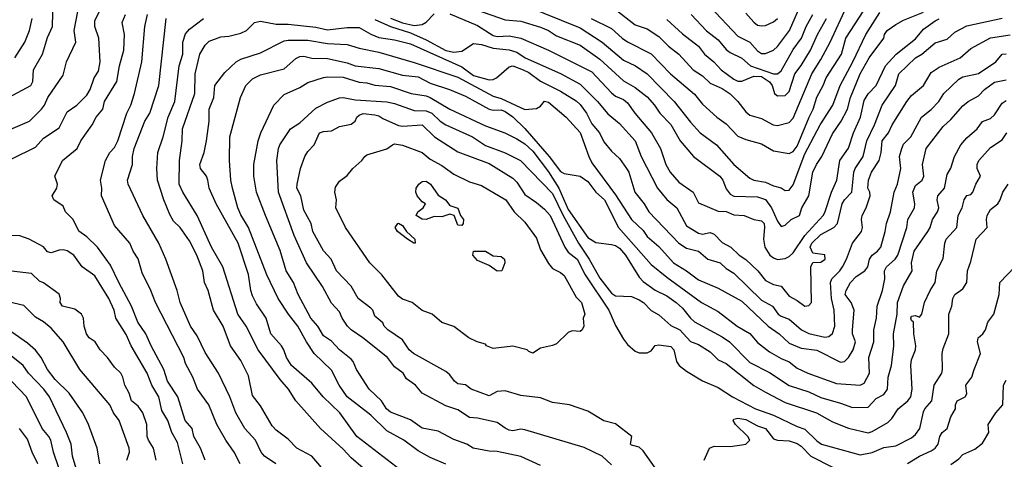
# Model space of a CAD drawing. Header units: metres. Extents: x -46681 to -43747, y -240911 to -237677.
# Tile 726 of 1056: x -46148 to -46023, y -238038 to -237983. Entities that reach past the tile are written whole.
import ezdxf

# ---------------------------------------------------------------- set-up
doc = ezdxf.new("R2010")
doc.units = ezdxf.units.M
doc.layers.add('CONTOUR_INDEX', color=1, linetype='Continuous')
doc.layers.add('CONTOUR_INTER', color=3, linetype='Continuous')

msp = doc.modelspace()

# ---------------------------------------------------------------- linework, layer by layer
at = {"layer": 'CONTOUR_INDEX'}
for points, elevation in [([(-46150.1, -237996.92), (-46146.85, -237995.52), (-46145.32, -237994.02), (-46144.94, -237993.52), (-46144.53, -237992.52), (-46142.6, -237989.68), (-46142.16, -237988.02), (-46140.99, -237985.52), (-46141.21, -237984.02), (-46140.54, -237980.52)], 95), ([(-46072.6, -237981.35), (-46070.1, -237983.31), (-46068.6, -237983.83), (-46067.1, -237984.8), (-46065.88, -237986.02), (-46064.59, -237987.02), (-46062.79, -237989.02), (-46061.6, -237989.8), (-46060.6, -237990.7), (-46059.1, -237991.39), (-46058.1, -237992.08), (-46057.11, -237993.02), (-46056.1, -237994.34), (-46055.6, -237994.76), (-46054.1, -237995.21), (-46052.62, -237996.02), (-46052.1, -237996.07), (-46050.6, -237995.69), (-46050.1, -237995.17), (-46047.74, -237989.52), (-46046.6, -237987.71), (-46045.41, -237985.52), (-46043.32, -237981.02)], 95), ([(-46109.1, -238040.37), (-46111.1, -238038.04), (-46112.97, -238037.02), (-46114.1, -238035.89), (-46115.6, -238034.72), (-46116.1, -238034.18), (-46117.6, -238031.66), (-46118.6, -238030.34), (-46119.1, -238027.82), (-46120.1, -238025.89), (-46121.38, -238024.02), (-46122.31, -238021.52), (-46123.56, -238019.52), (-46124.23, -238017.02), (-46124.69, -238016.02), (-46124.91, -238014.52), (-46125.67, -238012.52), (-46126.6, -238010.7), (-46127.77, -238009.02), (-46128.6, -238008.21), (-46129.1, -238007.37), (-46129.86, -238005.52), (-46130.63, -238003.02), (-46130.72, -238001.52), (-46130.62, -237999.52), (-46129.91, -237997.52), (-46129.27, -237995.02), (-46128.45, -237993.02), (-46127.88, -237988.52), (-46127.45, -237987.02), (-46127.44, -237985.52), (-46127.1, -237984.45), (-46126.6, -237983.87), (-46124.81, -237982.52)], 100), ([(-46103.1, -237982.64), (-46101.1, -237983.52), (-46098.6, -237984.34), (-46096.6, -237985.21), (-46094.1, -237986.56), (-46093.1, -237986.78), (-46092.1, -237986.66), (-46090.6, -237985.69), (-46089.6, -237985.79), (-46088.1, -237986.28), (-46086.1, -237986.5), (-46085.1, -237986.77), (-46084.06, -237987.52), (-46079.6, -237989.49), (-46077.1, -237990.84), (-46074.87, -237993.02), (-46073.6, -237994.6), (-46072.1, -237995.81), (-46070.1, -237998.02), (-46069.34, -238000.02), (-46067.27, -238004.02), (-46066.1, -238005.46), (-46064.83, -238006.52), (-46063.6, -238008.8), (-46062.1, -238009.75), (-46061.6, -238009.86), (-46060.6, -238009.65), (-46060.1, -238009.85), (-46059.1, -238010.94), (-46058, -238011.52), (-46056.93, -238012.52), (-46056.1, -238013.09), (-46054.58, -238014.52), (-46053.6, -238015.74), (-46052.6, -238016.24), (-46051.6, -238016.47), (-46050.6, -238017.75), (-46049.6, -238018.27), (-46048.6, -238019), (-46048.1, -238018.92), (-46047.77, -238018.52), (-46047.88, -238014.02), (-46047.6, -238013.48), (-46046.6, -238013.41), (-46046.03, -238013.02), (-46046.1, -238012.51), (-46047.6, -238012.26), (-46047.93, -238011.52), (-46047.75, -238011.02), (-46046.6, -238009.93), (-46044.96, -238009.02), (-46044.5, -238008.52), (-46043.91, -238006.02), (-46043.59, -238005.52), (-46042.65, -238004.52), (-46042.42, -238002.02), (-46042.26, -238001.52), (-46041.24, -238000.02), (-46040.76, -237998.02), (-46039.81, -237996.02), (-46038.83, -237993.52), (-46037.15, -237991.02), (-46036.71, -237989.52), (-46034.61, -237987.52), (-46033.78, -237987.02), (-46032.1, -237985.61), (-46030.6, -237985.15), (-46029.6, -237984.26), (-46028.1, -237983.43), (-46023.6, -237982.47)], 100), ([(-46073.1, -238039.13), (-46074.31, -238038.02), (-46076.6, -238036.91), (-46084.1, -238034.69), (-46084.6, -238034.61), (-46085.6, -238034.8), (-46086.1, -238034.72), (-46086.6, -238034.49), (-46087.6, -238033.74), (-46090.1, -238033.21), (-46091.1, -238033.12), (-46092.6, -238032.15), (-46094.1, -238031.66), (-46097.1, -238030.04), (-46097.97, -238029.02), (-46099.1, -238028.2), (-46099.52, -238027.52), (-46100.6, -238026.68), (-46101.48, -238025.52), (-46104.61, -238023.02), (-46106.09, -238022.02), (-46106.55, -238021.52), (-46107.23, -238020.52), (-46107.6, -238019.73), (-46108.6, -238018.64), (-46109.75, -238016.52), (-46111.75, -238013.52), (-46113.32, -238010.02), (-46115.33, -238004.52), (-46115.52, -238000.52), (-46115.32, -237999.02), (-46115.13, -237998.52), (-46113.79, -237996.52), (-46112.6, -237995.74), (-46110.6, -237993.9), (-46109.1, -237993.13), (-46107.6, -237992.57), (-46107.1, -237992.55), (-46105.6, -237992.81), (-46101.6, -237993.09), (-46100.6, -237993.31), (-46098.1, -237994.2), (-46096.6, -237994.22), (-46095.9, -237994.52), (-46094.82, -237995.52), (-46094.1, -237995.99), (-46090.75, -237997.52), (-46089.1, -237998.62), (-46086.6, -237999.56), (-46084.63, -238000.52), (-46080.6, -238004.69), (-46079.23, -238007.52), (-46077.28, -238011.02), (-46075.93, -238013.02), (-46074.6, -238015.46), (-46073.1, -238017.35), (-46072.6, -238017.67), (-46070.6, -238017.78), (-46069.6, -238018.18), (-46069.08, -238018.52), (-46068.1, -238019.57), (-46067.1, -238020.09), (-46065.6, -238021.44), (-46064.46, -238022.02), (-46063.1, -238023.47), (-46062.1, -238023.86), (-46060.6, -238024.78), (-46059.6, -238025.8), (-46058.6, -238026.29), (-46055.1, -238029.08), (-46053.6, -238029.93), (-46051.1, -238031.23), (-46047.15, -238032.52), (-46045.1, -238033.66), (-46043.1, -238034.46), (-46040.6, -238035.05), (-46040.1, -238034.89), (-46038.1, -238033.77), (-46037.6, -238033.23), (-46036.81, -238032.02), (-46035.56, -238031.02), (-46035.18, -238030.52), (-46035.03, -238029.52), (-46035.18, -238026.52), (-46035.1, -238025.82), (-46034.58, -238024.52), (-46034.55, -238024.02), (-46034.8, -238022.52), (-46034.87, -238021.02), (-46035.1, -238020.83), (-46035.19, -238020.52), (-46035.1, -238020.25), (-46034.6, -238020.17), (-46034.1, -238020.41), (-46033.8, -238020.02), (-46033.45, -238018.52), (-46032.75, -238017.02), (-46032.12, -238016.02), (-46031.9, -238014.52), (-46031.1, -238012.97), (-46030.87, -238011.02), (-46030.7, -238010.52), (-46029.35, -238009.02), (-46029.21, -238007.52), (-46028.7, -238006.52), (-46028.44, -238005.52), (-46028.1, -238004.98), (-46027.6, -238004.82), (-46027.35, -238004.52), (-46026.95, -238003.52), (-46026.37, -238002.52), (-46026.78, -238001.52), (-46026.78, -238001.02), (-46026.56, -238000.52), (-46025.1, -237998.87), (-46023.6, -237997.9), (-46023.02, -237997.02)], 105), ([(-46130.8, -238038.52), (-46131.13, -238037.02), (-46131.79, -238036.02), (-46131.97, -238035.52), (-46131.98, -238034.02), (-46132.51, -238032.52), (-46133.1, -238031.68), (-46133.94, -238031.02), (-46134.22, -238030.02), (-46134.77, -238029.02), (-46135.02, -238028.02), (-46135.29, -238027.52), (-46136.1, -238026.74), (-46136.98, -238025.52), (-46137.91, -238024.52), (-46138.56, -238023.52), (-46139.32, -238023.02), (-46139.62, -238022.52), (-46139.92, -238021.52), (-46140.02, -238020.52), (-46140.29, -238020.02), (-46141.1, -238019.38), (-46142.68, -238019.02), (-46142.98, -238018.52), (-46142.95, -238018.02), (-46143.1, -238017.5), (-46145.1, -238016.04), (-46145.6, -238015.83), (-46146.6, -238014.86), (-46150.6, -238014.38)], 95), ([(-46145.79, -238039.02), (-46146.52, -238037.52), (-46147.1, -238035.88), (-46148.14, -238034.52)], 90)]:
    msp.add_lwpolyline(points, dxfattribs=dict(at, elevation=elevation))
at = {"layer": 'CONTOUR_INTER'}
for points, elevation in [([(-46149.51, -237992.52), (-46146.71, -237991.02), (-46146.42, -237990.52), (-46146.34, -237989.02), (-46145.2, -237987.02), (-46144.6, -237984.92), (-46143.95, -237983.52), (-46143.85, -237980.02)], 94), ([(-46075.7, -237982.52), (-46073.1, -237983.78), (-46071.78, -237985.02), (-46071.1, -237985.49), (-46068.1, -237986.99), (-46065.66, -237989.52), (-46062.6, -237992.13), (-46061.6, -237993.38), (-46059.79, -237995.02), (-46058.6, -237995.88), (-46057.1, -237997.42), (-46056.1, -237997.86), (-46054.1, -237998.4), (-46052.6, -237999.3), (-46050.6, -237999.65), (-46050.1, -237999.39), (-46049.6, -237998.69), (-46048.08, -237995.02), (-46047.55, -237994.02), (-46047.1, -237992.47), (-46046.31, -237991.02), (-46045.92, -237990.02), (-46043.99, -237987.02), (-46043.44, -237985.02), (-46040.6, -237980.64)], 96), ([(-46060.6, -237981.05), (-46057.1, -237984.74), (-46055.6, -237985.51), (-46054.6, -237986.6), (-46054.1, -237986.93), (-46053.6, -237986.97), (-46052.6, -237986.53), (-46052.1, -237986.07), (-46050.57, -237984.02), (-46048.83, -237980.02)], 92), ([(-46149.1, -238000.3), (-46146.1, -237998.84), (-46145.1, -237997.68), (-46143.1, -237996.36), (-46142.1, -237994.36), (-46140.85, -237993.52), (-46139.6, -237992.25), (-46139.19, -237991.52), (-46138.67, -237990.02), (-46138.1, -237989.2), (-46137.91, -237988.02), (-46138.07, -237985.02), (-46138.6, -237983.52), (-46138.6, -237982.77), (-46137.95, -237981.52)], 96), ([(-46124.61, -238038.52), (-46125.2, -238037.02), (-46126.05, -238035.52), (-46126.26, -238034.52), (-46127.12, -238033.52), (-46128.05, -238030.52), (-46129.37, -238028.52), (-46129.86, -238027.02), (-46131.46, -238024.02), (-46132.1, -238022.52), (-46133.13, -238021.02), (-46133.95, -238019.02), (-46135.56, -238016.02), (-46136.6, -238013.8), (-46138.25, -238011.52), (-46139.6, -238010.2), (-46140.6, -238009.49), (-46141.33, -238008.02), (-46142.29, -238007.02), (-46142.6, -238006.33), (-46143.77, -238005.52), (-46143.98, -238005.02), (-46143.41, -238004.02), (-46143.31, -238003.52), (-46143.64, -238002.52), (-46142.7, -238000.52), (-46140.84, -237999.02), (-46140.35, -237998.02), (-46138.94, -237996.02), (-46138.41, -237995.02), (-46137.58, -237994.02), (-46137.34, -237993.02), (-46135.81, -237990.52), (-46135.46, -237988.52), (-46134.91, -237986.52), (-46134.82, -237984.52), (-46135.1, -237983.02), (-46134.7, -237982.02)], 97), ([(-46120.16, -238039.02), (-46120.94, -238037.52), (-46121.99, -238036.02), (-46123.11, -238034.02), (-46124.15, -238031.52), (-46125.58, -238029.52), (-46126.15, -238028.02), (-46127.1, -238026.26), (-46127.32, -238025.52), (-46130.91, -238018.52), (-46131.47, -238017.02), (-46132.6, -238014.76), (-46133.1, -238012.99), (-46133.72, -238012.02), (-46134.14, -238011.02), (-46136.1, -238008.76), (-46137.73, -238005.02), (-46137.68, -238004.02), (-46137.88, -238003.02), (-46137.24, -238000.52), (-46136.69, -237999.52), (-46136.1, -237998.88), (-46135.65, -237998.02), (-46134.54, -237994.52), (-46134.03, -237993.52), (-46133.54, -237992.02), (-46132.62, -237988.02), (-46132.26, -237983.52), (-46131.9, -237982.02)], 98), ([(-46101.1, -237982.46), (-46099.6, -237983.05), (-46098.1, -237983.38), (-46097.1, -237983.29), (-46096.6, -237982.96), (-46095.6, -237981.92)], 99), ([(-46093.6, -237981.92), (-46090.1, -237983.4), (-46088.1, -237984.66), (-46087.6, -237984.81), (-46086.1, -237984.73), (-46084.6, -237985.02), (-46081.1, -237986.53), (-46075.6, -237989.26), (-46073.1, -237991.96), (-46072.6, -237992.38), (-46071.6, -237992.8), (-46071.1, -237993.19), (-46070.18, -237994.52), (-46068.06, -237997.02), (-46066.89, -237999.02), (-46066.24, -238001.02), (-46065.69, -238002.02), (-46064.6, -238003.26), (-46062.78, -238004.52), (-46062.1, -238005.91), (-46059.6, -238006.94), (-46058.6, -238006.99), (-46057.6, -238007.43), (-46056.31, -238007.52), (-46055.1, -238008.02), (-46054.1, -238008.16), (-46053.79, -238008.52), (-46053.72, -238009.02), (-46053.87, -238010.52), (-46053.67, -238011.52), (-46053.04, -238012.52), (-46052.6, -238012.89), (-46052.1, -238013.07), (-46051.1, -238012.94), (-46050.6, -238012.72), (-46050.1, -238012.24), (-46048.62, -238010.02), (-46046.31, -238007.52), (-46046.1, -238007.14), (-46045.23, -238004.52), (-46044.57, -238003.02), (-46044.2, -238000.52), (-46043.1, -237998.96), (-46042.45, -237997.02), (-46041.58, -237995.02), (-46041.1, -237992.93), (-46040.6, -237992.07), (-46039.58, -237991.02), (-46038.4, -237988.52), (-46037.05, -237987.02), (-46034.6, -237985.08), (-46033.6, -237983.88), (-46032.1, -237982.82), (-46031.6, -237982.56)], 99), ([(-46090.1, -237981.45), (-46086.6, -237982.69), (-46084.6, -237982.83), (-46082.1, -237983.61), (-46081.1, -237984.04), (-46080.1, -237984.7), (-46077.1, -237985.9), (-46074.6, -237987.66), (-46071.6, -237990.4), (-46070.1, -237991.25), (-46068.6, -237992.44), (-46067.67, -237993.52), (-46067.01, -237994.52), (-46065.6, -237995.95), (-46064.42, -237998.02), (-46062.71, -238000.02), (-46059.41, -238002.52), (-46059.01, -238003.02), (-46058.6, -238004.1), (-46058.1, -238004.8), (-46057.6, -238005.04), (-46054.6, -238005.14), (-46053.6, -238005.49), (-46052.85, -238006.52), (-46052.1, -238008.2), (-46051.6, -238008.91), (-46051.1, -238008.72), (-46050.35, -238008.02), (-46049.3, -238007.52), (-46048.98, -238006.52), (-46048.12, -238005.02), (-46047.6, -238001.99), (-46047.13, -238001.02), (-46046.46, -238000.02), (-46045.1, -237997.15), (-46044, -237995.52), (-46043.21, -237994.02), (-46042.83, -237992.52), (-46041.63, -237989.52), (-46040.46, -237987.52), (-46038.62, -237985.02), (-46038.51, -237984.52), (-46038.18, -237984.02), (-46037.1, -237983.27), (-46036.1, -237982.71), (-46033.6, -237981.72)], 98), ([(-46084.1, -237980.87), (-46077.1, -237983.68), (-46074.28, -237985.52), (-46071.6, -237987.8), (-46070.08, -237988.52), (-46068.6, -237989.53), (-46065.16, -237993.02), (-46063.1, -237995.67), (-46061.87, -237997.02), (-46059.81, -237998.52), (-46057.6, -238001.03), (-46055.6, -238002.78), (-46055.1, -238003), (-46053.6, -238003.26), (-46052.6, -238003.74), (-46051.6, -238004.01), (-46051.1, -238004.32), (-46050.6, -238004.3), (-46050.1, -238003.6), (-46048.6, -237999.69), (-46046.69, -237996.02), (-46045.09, -237993.52), (-46044.15, -237991.02), (-46042.52, -237988.02), (-46040.89, -237984.52), (-46039.1, -237981.77)], 97), ([(-46063.03, -237982.02), (-46061.1, -237984.06), (-46059.6, -237985.21), (-46058.6, -237986.45), (-46058.1, -237986.83), (-46056.6, -237987.53), (-46055.5, -237988.52), (-46052.6, -237989.51), (-46052.1, -237989.54), (-46051.6, -237989.15), (-46050.1, -237986.44), (-46049.05, -237985.02), (-46048.47, -237983.52), (-46047.6, -237981.99)], 93), ([(-46056.1, -237981.83), (-46055.1, -237982.97), (-46054.6, -237983.35), (-46054.1, -237983.45), (-46053.6, -237983.39), (-46052.6, -237982.95), (-46052.1, -237982.52)], 91), ([(-46148.7, -237987.52), (-46147.45, -237985.52), (-46146.87, -237984.02), (-46146.52, -237982.52)], 93), ([(-46115.66, -238039.02), (-46117.08, -238038.02), (-46117.51, -238037.52), (-46118.24, -238036.02), (-46119.59, -238034.52), (-46120.72, -238032.52), (-46121.47, -238030.52), (-46122.92, -238027.52), (-46124.6, -238024.88), (-46125.6, -238022.78), (-46126.48, -238021.52), (-46127.77, -238018.52), (-46128.13, -238017.02), (-46129.6, -238013.04), (-46130.48, -238011.02), (-46132.52, -238007.52), (-46134.38, -238003.52), (-46134.45, -238003.02), (-46133.81, -238001.02), (-46133.83, -238000.02), (-46133.62, -237999.02), (-46132.26, -237995.52), (-46131.62, -237994.52), (-46130.47, -237991.02), (-46129.55, -237982.52)], 99), ([(-46104.6, -238039.53), (-46106.1, -238038.26), (-46107.1, -238037.15), (-46109.99, -238034.52), (-46113.13, -238031.02), (-46114.04, -238029.52), (-46115.1, -238028.32), (-46117.89, -238024.52), (-46119.42, -238021.52), (-46120.45, -238020.02), (-46122.35, -238014.02), (-46123.78, -238011.52), (-46125.62, -238007.52), (-46127.43, -238004.52), (-46127.89, -238003.52), (-46127.86, -238000.52), (-46127.53, -237998.02), (-46127.49, -237996.52), (-46125.93, -237992.02), (-46125.86, -237989.52), (-46125.28, -237987.02), (-46124.6, -237985.89), (-46124.1, -237985.37), (-46122.6, -237984.82), (-46121.6, -237984.77), (-46120.1, -237984.36), (-46119.37, -237984.02), (-46118.37, -237983.02), (-46117.6, -237982.85), (-46115.6, -237983.21), (-46114.1, -237983.22), (-46110.6, -237983.62), (-46109.1, -237983.93), (-46106.6, -237983.66), (-46105.1, -237983.64), (-46103.6, -237984.5), (-46102.6, -237984.92), (-46100.6, -237985.21), (-46098.6, -237985.73), (-46092.1, -237988.65), (-46090.6, -237989.74), (-46088.6, -237990.3), (-46088.1, -237990.26), (-46087.68, -237990.02), (-46086.1, -237988.63), (-46085.6, -237988.51), (-46084.31, -237989.02), (-46083.6, -237989.37), (-46082.1, -237990.44), (-46079.6, -237991.71), (-46077.6, -237992.97), (-46077.1, -237993.44), (-46076.29, -237994.52), (-46075.6, -237995.88), (-46074.63, -237997.02), (-46074.1, -237998.15), (-46073.1, -237999.35), (-46072.1, -238000.26), (-46071.2, -238001.52), (-46070.93, -238002.02), (-46070.14, -238004.52), (-46068.98, -238006.02), (-46068.4, -238007.02), (-46064.6, -238011.03), (-46063.6, -238011.63), (-46062.08, -238012.02), (-46060.93, -238013.02), (-46059.33, -238013.52), (-46058.6, -238014.23), (-46057.6, -238014.83), (-46054.1, -238018.23), (-46052.7, -238019.02), (-46051.98, -238020.02), (-46051.6, -238020.28), (-46050.6, -238020.63), (-46049.03, -238022.02), (-46048.1, -238022.48), (-46046.1, -238022.93), (-46045.6, -238022.83), (-46045.1, -238022.45), (-46044.8, -238021.52), (-46044.91, -238019.52), (-46045.26, -238018.02), (-46045.36, -238016.02), (-46045.21, -238015.52), (-46044.19, -238014.52), (-46043.86, -238014.02), (-46043.34, -238013.02), (-46042.6, -238011.02), (-46041.46, -238009.52), (-46041.33, -238009.02), (-46041.44, -238008.02), (-46041.37, -238007.52), (-46040.86, -238006.52), (-46040.35, -238005.02), (-46040.39, -238004.52), (-46040.62, -238004.02), (-46040.57, -238003.02), (-46040.18, -238002.02), (-46039.22, -238000.52), (-46038.95, -237999.52), (-46038.83, -237998.02), (-46038.01, -237997.02), (-46037.55, -237996.02), (-46035.71, -237993.02), (-46035.1, -237992.28), (-46033.6, -237991.02), (-46032.6, -237989.38), (-46031.6, -237988.69), (-46028.95, -237987.52), (-46027.6, -237986.32), (-46025.1, -237984.97), (-46022.6, -237984.57)], 101), ([(-46066.1, -237982.63), (-46064.1, -237984.44), (-46062.1, -237986.01), (-46061.35, -237987.02), (-46060.15, -237988.02), (-46059.24, -237989.02), (-46057.6, -237990.2), (-46057.1, -237990.48), (-46056.6, -237990.48), (-46055.1, -237989.84), (-46054.1, -237989.86), (-46053.1, -237990.53), (-46052.75, -237991.02), (-46052.48, -237992.02), (-46052.1, -237992.32), (-46051.1, -237992.27), (-46050.6, -237991.78), (-46049.89, -237989.52), (-46049.1, -237988.48), (-46047.9, -237986.52), (-46047.01, -237984.52), (-46045.89, -237982.52)], 94), ([(-46098.26, -238041.02), (-46105.4, -238035.52), (-46107.54, -238032.52), (-46109.66, -238030.52), (-46111.1, -238028.75), (-46113.68, -238026.52), (-46114.3, -238025.52), (-46114.64, -238024.52), (-46114.94, -238024.02), (-46116.28, -238022.52), (-46116.88, -238020.52), (-46118.1, -238018.7), (-46118.6, -238017.67), (-46118.8, -238017.02), (-46119.1, -238014.98), (-46120.44, -238011.02), (-46123.21, -238006.02), (-46124.1, -238004.02), (-46124.25, -238003.02), (-46124.45, -238002.52), (-46125.2, -238001.52), (-46125.28, -238001.02), (-46124.72, -237999.52), (-46124.42, -237998.02), (-46124.1, -237995.52), (-46124.09, -237994.02), (-46123.5, -237992.52), (-46123.37, -237991.02), (-46122.1, -237989.34), (-46120.68, -237988.02), (-46120.1, -237987.68), (-46117.6, -237986.88), (-46114.6, -237985.36), (-46114.1, -237985.24), (-46111.6, -237985.25), (-46109.1, -237985.69), (-46106.6, -237985.82), (-46105.1, -237986.28), (-46102.6, -237986.8), (-46098.1, -237988.11), (-46092.6, -237989.97), (-46088.1, -237992.35), (-46087.1, -237992.64), (-46084.1, -237994.05), (-46082.6, -237993.93), (-46082.1, -237993.65), (-46081.6, -237992.98), (-46081.1, -237993.14), (-46078.85, -237995.02), (-46077.1, -237996.98), (-46076.01, -238000.02), (-46075.6, -238000.83), (-46072.6, -238004.87), (-46070.58, -238008.02), (-46069.1, -238009.39), (-46068.6, -238010.15), (-46067.1, -238011.42), (-46065.25, -238013.52), (-46063.6, -238014.54), (-46062.1, -238015.68), (-46059.6, -238016.7), (-46056.6, -238018.36), (-46053.28, -238021.52), (-46051.88, -238022.52), (-46050.6, -238023.71), (-46049.1, -238024.31), (-46047.1, -238024.57), (-46044.1, -238026.09), (-46043.6, -238026.02), (-46043.1, -238025.53), (-46042.48, -238024.52), (-46042.22, -238023.52), (-46042.57, -238022.52), (-46042.6, -238022.02), (-46042.39, -238019.52), (-46042.77, -238018.52), (-46043.49, -238017.52), (-46043.39, -238017.02), (-46042.82, -238016.02), (-46042.1, -238015.25), (-46041.01, -238014.52), (-46040.65, -238014.02), (-46040.41, -238013.02), (-46040.1, -238012.54), (-46039.4, -238012.02), (-46038.99, -238011.52), (-46038.44, -238009.52), (-46038.29, -238008.52), (-46037.75, -238007.02), (-46037.32, -238004.52), (-46036.86, -238003.52), (-46036.46, -238001.52), (-46036.64, -238000.02), (-46036.35, -237999.02), (-46036.1, -237998.45), (-46035.18, -237997.52), (-46033.85, -237995.02), (-46032.6, -237994.04), (-46031.65, -237993.02), (-46030.99, -237992.02), (-46029.1, -237990.2), (-46028.6, -237989.93), (-46026.6, -237989.47), (-46024.44, -237988.02), (-46023.6, -237987.03), (-46023.1, -237986.99)], 102), ([(-46094.1, -238039.04), (-46096.1, -238038.2), (-46097.6, -238037.34), (-46099.44, -238036.02), (-46101.6, -238034.83), (-46103.6, -238032.82), (-46106.59, -238030.52), (-46107.63, -238029.02), (-46108.6, -238027.1), (-46110.79, -238025.02), (-46111.77, -238023.52), (-46112.86, -238021.52), (-46114.06, -238020.02), (-46115.34, -238018.02), (-46116.77, -238015.02), (-46119.13, -238009.02), (-46120.1, -238007.43), (-46120.46, -238006.52), (-46121.16, -238004.02), (-46121.33, -238003.02), (-46121.51, -238000.52), (-46121.48, -237997.52), (-46120.11, -237992.52), (-46119.43, -237991.02), (-46118.6, -237990.18), (-46117.6, -237989.66), (-46114.6, -237988.89), (-46113.1, -237987.58), (-46112.6, -237987.32), (-46112.1, -237987.29), (-46111.1, -237987.55), (-46109.1, -237987.59), (-46106.6, -237988.14), (-46105.6, -237988.51), (-46102.6, -237988.86), (-46099.6, -237989.72), (-46097.6, -237989.92), (-46096.1, -237990.72), (-46093.63, -237991.52), (-46091.6, -237992.35), (-46088.6, -237994.03), (-46088.1, -237994.13), (-46087.1, -237994.09), (-46086.6, -237994.31), (-46085.6, -237994.99), (-46084.1, -237996.48), (-46081.02, -238000.02), (-46079.6, -238001.9), (-46079.1, -238002.16), (-46077.1, -238002.53), (-46076.1, -238003.17), (-46075.12, -238004.52), (-46074, -238005.52), (-46072.21, -238009.02), (-46068.1, -238013.7), (-46066.1, -238015.31), (-46061.73, -238018.52), (-46059.6, -238019.66), (-46057.19, -238021.52), (-46055.6, -238022.47), (-46054.6, -238023.6), (-46053.1, -238024.8), (-46051.6, -238025.65), (-46050.6, -238026.07), (-46049.6, -238026.88), (-46048.25, -238027.52), (-46044.6, -238028.79), (-46041.6, -238029.02), (-46041.1, -238028.75), (-46040.43, -238027.52), (-46040.53, -238025.52), (-46039.86, -238023.52), (-46039.88, -238022.02), (-46039.56, -238020.52), (-46039.45, -238019.02), (-46038.79, -238017.02), (-46038.47, -238015.52), (-46038.52, -238014.52), (-46038.29, -238014.02), (-46037.18, -238013.02), (-46036.85, -238012.52), (-46035.69, -238009.02), (-46035.56, -238008.02), (-46034.74, -238006.52), (-46034.67, -238006.02), (-46034.93, -238004.52), (-46034.6, -238003.68), (-46033.76, -238003.02), (-46033.53, -238002.52), (-46033.72, -238001.02), (-46033.26, -237999.02), (-46031.1, -237996.2), (-46030.1, -237995.33), (-46028.6, -237993.57), (-46027.91, -237993.02), (-46026.6, -237992.34), (-46025.84, -237991.52), (-46024.6, -237990.59), (-46023.1, -237990.3)], 103), ([(-46082.1, -238039.21), (-46084.6, -238038.06), (-46087.6, -238037.45), (-46088.6, -238037.4), (-46090.63, -238037.02), (-46091.46, -238036.52), (-46093.1, -238035.93), (-46095.1, -238034.85), (-46097.1, -238034.48), (-46098.6, -238033.4), (-46101.1, -238032.44), (-46101.61, -238032.02), (-46102.24, -238031.02), (-46103.84, -238029.52), (-46105.43, -238027.02), (-46105.85, -238026.02), (-46106.1, -238025.72), (-46107.6, -238024.55), (-46108.6, -238023.44), (-46109.6, -238022.75), (-46110.32, -238021.52), (-46111.22, -238020.52), (-46112.84, -238017.52), (-46113.39, -238016.02), (-46114.33, -238014.52), (-46115.1, -238011.93), (-46116.97, -238007.52), (-46118.08, -238004.52), (-46118.43, -238002.52), (-46118.42, -238001.02), (-46117.88, -237998.02), (-46117.56, -237997.02), (-46115.89, -237993.52), (-46114.6, -237992.17), (-46112.6, -237991.25), (-46111.6, -237990.61), (-46109.6, -237990), (-46109.1, -237989.9), (-46107.1, -237989.97), (-46105.1, -237990.6), (-46104.1, -237990.68), (-46103.1, -237990.95), (-46101.1, -237991.12), (-46098.49, -237992.02), (-46096.6, -237992.34), (-46096.09, -237992.52), (-46093.59, -237994.02), (-46089.1, -237996.11), (-46086.63, -237997.02), (-46085.1, -237997.76), (-46084.1, -237998.42), (-46083.1, -237999.33), (-46081.1, -238001.95), (-46079.81, -238004.02), (-46078.6, -238006.76), (-46076.1, -238010.3), (-46075.1, -238010.91), (-46073.1, -238011.16), (-46072.6, -238011.31), (-46072.1, -238011.65), (-46071.33, -238012.52), (-46069.6, -238015.32), (-46069.1, -238015.89), (-46067.6, -238016.97), (-46066.1, -238017.71), (-46064.92, -238018.52), (-46064.1, -238019.25), (-46063.1, -238020.53), (-46062.6, -238020.97), (-46059.1, -238022.88), (-46058.17, -238023.52), (-46055.6, -238026.13), (-46053.1, -238027.42), (-46050.6, -238029.07), (-46048.1, -238029.88), (-46046.6, -238030.58), (-46044.1, -238031.29), (-46042.6, -238031.86), (-46040.6, -238031.83), (-46039.6, -238030.73), (-46038.6, -238030.22), (-46038.14, -238029.52), (-46038.07, -238028.02), (-46037.63, -238026.52), (-46037.36, -238024.02), (-46037.37, -238022.52), (-46036.92, -238020.02), (-46036.89, -238018.52), (-46036.1, -238016.41), (-46035.01, -238014.52), (-46035.09, -238013.52), (-46034.76, -238012.02), (-46033.04, -238009.52), (-46032.75, -238009.02), (-46032.45, -238008.02), (-46031.79, -238007.02), (-46031.64, -238006.52), (-46031.86, -238005.52), (-46031.75, -238005.02), (-46030.94, -238004.02), (-46030.6, -238002.3), (-46030.1, -238001.48), (-46029.66, -238000.02), (-46028.85, -237998.52), (-46028.1, -237997.65), (-46026.77, -237996.52), (-46026.1, -237995.59), (-46025.1, -237995.18), (-46024.6, -237994.74), (-46023.6, -237993.25), (-46023.1, -237992.9)], 104), ([(-46067.57, -238039.52), (-46069.1, -238037.34), (-46069.6, -238036.9), (-46070.6, -238036.65), (-46070.73, -238036.52), (-46070.54, -238035.52), (-46072.6, -238033.92), (-46074.1, -238033.55), (-46076.1, -238032.33), (-46078.43, -238031.52), (-46080.6, -238031.23), (-46082.1, -238030.63), (-46084.6, -238030.33), (-46086.6, -238029.76), (-46087.6, -238029.84), (-46088.6, -238030.39), (-46090.91, -238029.52), (-46091.6, -238028.96), (-46092.6, -238028.84), (-46093.03, -238028.52), (-46093.6, -238027.7), (-46094.1, -238027.27), (-46098.22, -238025.02), (-46098.75, -238024.52), (-46099.6, -238023.28), (-46101.44, -238022.02), (-46101.91, -238021.52), (-46102.1, -238021.1), (-46103.1, -238020.25), (-46103.35, -238019.52), (-46103.6, -238019.24), (-46105.21, -238018.02), (-46106.1, -238016.47), (-46107.95, -238014.52), (-46108.62, -238013.02), (-46109.6, -238012), (-46110.95, -238009.52), (-46111.18, -238008.52), (-46112.1, -238006.82), (-46112.48, -238005.02), (-46112.97, -238004.02), (-46112.94, -238003.52), (-46112.51, -238001.52), (-46111.96, -238000.02), (-46111.6, -237999.37), (-46110.79, -237998.52), (-46110.1, -237997.03), (-46109.6, -237996.85), (-46108.6, -237996.77), (-46107.6, -237996.22), (-46106.1, -237995.91), (-46105.6, -237995.52), (-46105.38, -237995.02)], 106), ([(-46105.38, -237995.02), (-46105.1, -237994.77), (-46104.6, -237994.58), (-46103.1, -237994.75), (-46102.6, -237994.87), (-46102.1, -237995.21), (-46100.1, -237996.09), (-46099.6, -237996.16), (-46097.1, -237995.98), (-46095.53, -237997.52), (-46092.6, -237999.44), (-46088.6, -238000.89), (-46085.6, -238002.76), (-46085.1, -238003.27), (-46084.1, -238004.84), (-46082.6, -238005.85), (-46081.6, -238006.71), (-46080.87, -238007.52), (-46079.04, -238011.52), (-46078.6, -238012.14), (-46077.47, -238013.02), (-46076.47, -238015.02), (-46073.47, -238019.52), (-46072.6, -238021.44), (-46071.6, -238023.18), (-46071.1, -238023.86), (-46070.1, -238024.72), (-46069.6, -238024.9), (-46068.6, -238024.92), (-46068.1, -238024.65), (-46067.6, -238024), (-46067.1, -238023.91), (-46065.6, -238024.12), (-46065.22, -238024.52), (-46064.87, -238026.02), (-46064.54, -238026.52), (-46063.6, -238027.25), (-46061.6, -238028.48), (-46059.6, -238029.3), (-46057.8, -238030.52), (-46054.87, -238032.02), (-46052.6, -238032.82), (-46049.6, -238034.27), (-46048.6, -238034.6), (-46047.1, -238036.09), (-46046.51, -238036.52), (-46041.6, -238037.84), (-46040.1, -238037.56), (-46038.6, -238036.92), (-46037.1, -238036.71), (-46035.1, -238035.7), (-46034.6, -238035.27), (-46034.06, -238034.52), (-46033.6, -238032.42), (-46033.42, -238032.02), (-46032.51, -238031.02), (-46032.23, -238029.02), (-46031.28, -238027.52), (-46031.19, -238027.02), (-46031.24, -238025.02), (-46031.1, -238024.36), (-46030.36, -238022.52), (-46030.38, -238020.02), (-46029.98, -238019.02), (-46029.86, -238018.02), (-46029.63, -238017.52), (-46028.6, -238016.79), (-46028.11, -238016.02), (-46028, -238014.52), (-46027.6, -238013.34), (-46026.93, -238010.52), (-46025.53, -238009.02), (-46025.61, -238008.02), (-46025.52, -238007.52), (-46025.1, -238006.76), (-46024.16, -238006.02), (-46023.87, -238005.52), (-46023.52, -238004.52), (-46022.84, -238003.52)], 106), ([(-46100.86, -237998.52), (-46100.6, -237998.41), (-46099.6, -237998.56), (-46097.1, -237999.52), (-46096.1, -238000.37), (-46094.6, -238001.16), (-46093.1, -238002.27), (-46091.1, -238003.23), (-46089.6, -238003.71), (-46086.49, -238005.52), (-46085.44, -238007.02), (-46084.1, -238008.34), (-46082.6, -238010.39), (-46082.1, -238011.84), (-46081.1, -238013.61), (-46080.6, -238014.24), (-46079.6, -238014.72), (-46079.1, -238015.11), (-46077.6, -238017.85), (-46076.92, -238018.52), (-46076.5, -238020.02), (-46076.72, -238020.52), (-46076.62, -238021.52), (-46076.82, -238022.02), (-46077.1, -238022.2), (-46078.1, -238022.11), (-46078.6, -238022.35), (-46080.1, -238023.76), (-46080.6, -238024.01), (-46082.1, -238024.31), (-46083.1, -238024.96), (-46083.6, -238024.76), (-46083.79, -238024.52), (-46085.6, -238024.08), (-46088.1, -238024.39), (-46088.96, -238024.02), (-46089.1, -238023.82), (-46090.12, -238023.52), (-46091.2, -238023.02), (-46093.1, -238021.59), (-46094.6, -238021.06), (-46095.84, -238020.02), (-46097.1, -238019.53), (-46098.37, -238018.52), (-46099.6, -238018.11), (-46100.1, -238017.73), (-46102.2, -238015.02), (-46103.75, -238013.52), (-46106.84, -238009.02), (-46108.06, -238006.52), (-46107.97, -238005.52), (-46108.18, -238004.52), (-46108.1, -238003.89), (-46107.6, -238003.14), (-46106.6, -238002.41), (-46105.91, -238001.52), (-46104.75, -238000.52), (-46104.36, -238000.02), (-46104.1, -237999.81), (-46101.6, -237999.04), (-46100.86, -237998.52)], 107), ([(-46097.55, -238003.52), (-46097.1, -238003.2), (-46096.6, -238003.15), (-46096.05, -238003.52), (-46095.1, -238004.92), (-46094.15, -238005.52), (-46093.6, -238006.22), (-46092.6, -238006.58), (-46092.27, -238007.52), (-46091.85, -238008.02), (-46091.9, -238008.52), (-46092.1, -238008.75), (-46092.6, -238008.74), (-46093.04, -238007.52), (-46093.6, -238007.33), (-46094.6, -238007.65), (-46095.6, -238007.64), (-46096.6, -238008), (-46097.1, -238007.98), (-46097.87, -238007.52), (-46097.65, -238007.02), (-46096.99, -238006.52), (-46096.68, -238006.02), (-46097.1, -238005.75), (-46097.76, -238005.02), (-46097.91, -238004.52), (-46097.86, -238004.02), (-46097.55, -238003.52)], 108), ([(-46100.19, -238008.52), (-46100.1, -238008.46), (-46099.6, -238008.75), (-46099.08, -238009.52), (-46098.04, -238010.52), (-46097.98, -238011.02), (-46098.17, -238011.02), (-46098.97, -238010.52), (-46100.25, -238009.52), (-46100.52, -238009.02), (-46100.19, -238008.52)], 108), ([(-46127.44, -238039.02), (-46128.1, -238036.31), (-46128.83, -238035.02), (-46129.35, -238033.52), (-46130.1, -238032.25), (-46130.49, -238030.52), (-46131.36, -238029.02), (-46131.94, -238027.52), (-46133.99, -238024.02), (-46134.6, -238022.61), (-46135.92, -238020.52), (-46136.15, -238019.52), (-46136.81, -238018.02), (-46138.6, -238015.14), (-46140.2, -238014.02), (-46141.26, -238012.52), (-46142.1, -238011.97), (-46142.6, -238011.87), (-46143.1, -238011.89), (-46144.1, -238012.22), (-46144.6, -238012.09), (-46145.1, -238011.47), (-46146.92, -238010.52), (-46148.1, -238010.07), (-46149.1, -238010.05)], 96), ([(-46090.61, -238012.02), (-46089.1, -238012.03), (-46088.1, -238012.62), (-46087.1, -238012.72), (-46086.67, -238013.02), (-46086.64, -238013.52), (-46087.01, -238014.52), (-46087.6, -238014.55), (-46088.6, -238013.86), (-46090.1, -238013.22), (-46090.67, -238012.52), (-46090.61, -238012.02)], 108), ([(-46035.6, -238038.95), (-46034.1, -238038.03), (-46032.6, -238037.35), (-46032.1, -238037), (-46031.73, -238036.52), (-46031.53, -238035.52), (-46031.21, -238035.02), (-46030.6, -238034.51), (-46030.1, -238033.06), (-46029.53, -238032.02), (-46029.52, -238031.52), (-46029.3, -238031.02), (-46028.29, -238030.52), (-46028.1, -238030.14), (-46028.23, -238029.02), (-46027.44, -238028.02), (-46027.18, -238027.02), (-46026.37, -238025.02), (-46026.76, -238023.52), (-46026.66, -238023.02), (-46026.07, -238022.52), (-46025.74, -238022.02), (-46025.45, -238021.02), (-46024.68, -238020.02), (-46024.01, -238017.52), (-46023.93, -238016.02), (-46022.03, -238014.02)], 107), ([(-46134.54, -238038.52), (-46134.21, -238037.52), (-46134.25, -238037.02), (-46135.51, -238033.52), (-46136.2, -238032.52), (-46136.68, -238031.52), (-46140.47, -238027.02), (-46142.6, -238023.54), (-46144.1, -238021.81), (-46145.1, -238020.99), (-46146.1, -238020.39), (-46147.6, -238018.92), (-46150.1, -238018.34)], 94), ([(-46137.96, -238039.02), (-46138.29, -238037.02), (-46139.38, -238034.02), (-46140.12, -238032.52), (-46141.83, -238030.02), (-46143.6, -238028.3), (-46144.6, -238027.02), (-46145.38, -238025.52), (-46146.1, -238024.58), (-46147.1, -238023.7), (-46149.1, -238022.28)], 93), ([(-46140.82, -238040.02), (-46141.43, -238038.02), (-46141.58, -238036.52), (-46142.19, -238035.02), (-46144.32, -238030.52), (-46145.05, -238029.52), (-46146.97, -238027.52), (-46147.66, -238026.52), (-46149.6, -238024.98)], 92), ([(-46143.14, -238039.52), (-46143.83, -238037.52), (-46144.16, -238036.02), (-46144.4, -238035.52), (-46145.25, -238034.52), (-46147.26, -238030.52), (-46149.1, -238028.55)], 91), ([(-46030.1, -238039.07), (-46029.1, -238038.38), (-46028.6, -238037.82), (-46027.1, -238037.16), (-46026.1, -238036.37), (-46025.29, -238035.02), (-46025.4, -238034.02), (-46024.43, -238032.52), (-46023.53, -238031.52), (-46023.46, -238029.02), (-46023.1, -238028.39)], 108), ([(-46061.37, -238038.52), (-46060.68, -238037.02), (-46060.1, -238036.78), (-46058.1, -238036.79), (-46056.6, -238036.61), (-46056.1, -238036.5), (-46055.6, -238036.02), (-46055.85, -238035.52), (-46057.39, -238034.02), (-46057.71, -238033.52), (-46057.6, -238033.35), (-46057.1, -238033.19), (-46056.1, -238033.37), (-46054.6, -238034.19), (-46053.6, -238034.53), (-46052.6, -238035.85), (-46052.1, -238036.02), (-46050.6, -238036.1), (-46049.6, -238036.43), (-46049.1, -238036.75), (-46047.88, -238038.02), (-46045.1, -238039.42)], 107)]:
    msp.add_lwpolyline(points, dxfattribs=dict(at, elevation=elevation))

doc.saveas('drawing.dxf')
